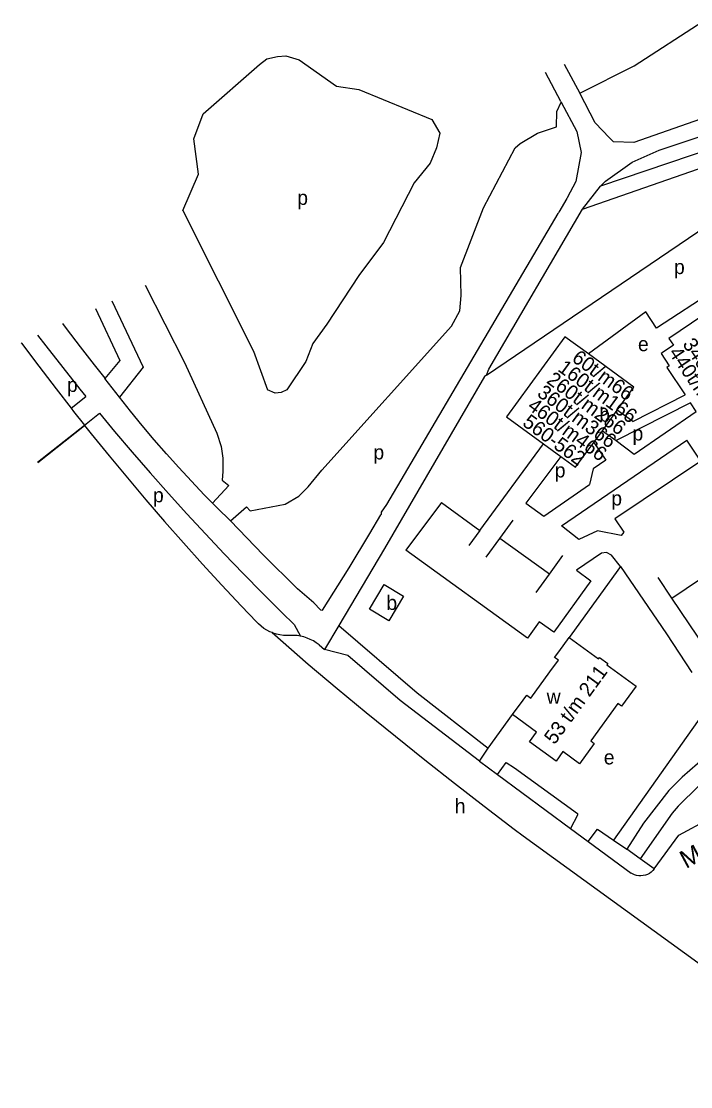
# Model space of a CAD drawing. Extents: x 159700 to 161346, y 381730 to 382922.
# Drawn here: x 159700.4 to 159886.3, y 382307.6 to 382603.3 of the extents above; entities that cross this region are included whole.
import ezdxf

# ---------------------------------------------------------------- set-up
doc = ezdxf.new("R2010")
doc.units = 0
for name, color, linetype in [('BLT_Basislijn', 7, 'Continuous'), ('BLT_Bebouwing', 7, 'Continuous'), ('BLT_Centroide', 7, 'Continuous'), ('BLT_Huisnummer_reeks', 7, 'Continuous'), ('BLT_Onderverdeling_panden', 7, 'Continuous'), ('BLT_Straatnaam', 7, 'Continuous'), ('BLT_Vlakafsluiter', 7, 'Continuous')]:
    doc.layers.add(name, color=color, linetype=linetype)

msp = doc.modelspace()

# ---------------------------------------------------------------- linework, layer by layer
at = {"layer": 'BLT_Basislijn'}
for p, q in [((159851.19, 382591.39), (159855.56, 382583.35)), ((159850.29, 382581.08), (159846.01, 382589.12)), ((159850.29, 382581.08), (159850.4, 382580.88)), ((159856.25, 382551.21), (159861.3, 382557.55)), ((159851.94, 382554.15), (159849.72, 382550.37)), ((159852.04, 382554.34), (159851.94, 382554.15)), ((159849.5, 382550), (159849.72, 382550.37)), ((159895.41, 382530.34), (159876.85, 382518.14)), ((159873.89, 382522.65), (159857.96, 382511)), ((159876.85, 382518.14), (159873.89, 382522.65)), ((159714.29, 382495.92), (159718.37, 382499.21)), ((159718.01, 382491.21), (159722.17, 382494.56)), ((159870.68, 382483.2), (159887.87, 382494.99)), ((159889.11, 382481.28), (159885.22, 382487.11)), ((159827.77, 382462), (159845.45, 382486.09)), ((159865.6, 382486.94), (159870.68, 382483.2)), ((159850.28, 382482.56), (159840.58, 382469.63)), ((159889.11, 382481.28), (159865.26, 382465.24)), ((159758.04, 382474.48), (159753.53, 382469.62)), ((159845.52, 382466.02), (159858.19, 382474.76)), ((159817.13, 382469.76), (159807.26, 382456.51)), ((159817.13, 382469.76), (159827.77, 382462)), ((159840.58, 382469.63), (159845.52, 382466.02)), ((159797.25, 382461.21), (159800.33, 382466.34)), ((159833.3, 382459.77), (159837.02, 382464.9)), ((159827.77, 382462), (159824.76, 382457.88)), ((159829.57, 382454.64), (159833.3, 382459.77)), ((159847.14, 382449.9), (159833.3, 382459.77)), ((159801.34, 382456.99), (159788.59, 382435.63)), ((159847.14, 382449.9), (159850.86, 382455.04)), ((159843.42, 382444.76), (159847.14, 382449.9)), ((159881.11, 382443.26), (159877.3, 382448.92)), ((159776.24, 382435.93), (159777.99, 382432.68)), ((159788.59, 382435.63), (159784.62, 382428.99)), ((159783.12, 382430.25), (159784.62, 382428.99)), ((159830.12, 382401.55), (159836.84, 382410.89)), ((159827.65, 382397.97), (159830.12, 382401.55)), ((159827.65, 382397.97), (159832.7, 382394.25)), ((159832.7, 382394.25), (159852.99, 382379.3)), ((159852.99, 382379.3), (159857.84, 382375.72)), ((159839.77, 382377.24), (159935.92, 382307.64)), ((159857.84, 382375.72), (159869.84, 382366.88)), ((159864.9, 382376.1), (159868.59, 382373.57)), ((159872.29, 382370.87), (159868.59, 382373.57)), ((159876.23, 382368.08), (159872.29, 382370.87))]:
    msp.add_line(p, q, dxfattribs=at)
for points in [[(159855.56, 382583.35), (159870.61, 382590.99), (159889.8, 382603.33)], [(159745.27, 382550.8), (159749.66, 382560.92), (159748.37, 382570.71), (159750.94, 382577.66), (159766.64, 382591.31), (159768.61, 382592.91), (159771.58, 382593.58), (159773.95, 382593.76), (159777.62, 382592.64), (159788, 382585.3), (159794.17, 382584.41), (159814.44, 382576.04), (159816.64, 382572.28), (159815.74, 382568.17), (159814, 382563.92), (159809.57, 382558.46), (159801.07, 382541.94), (159794.16, 382532.82), (159785.26, 382519.3), (159781.36, 382513.89), (159779.48, 382508.93), (159774.15, 382501.08), (159772.63, 382500.3), (159770.97, 382500.12), (159768.8, 382501.07)], [(159956.51, 382595.83), (159954.65, 382596.09), (159948.3, 382596.16), (159942.23, 382594.8), (159870.56, 382569.67), (159864.9, 382569.86), (159863.78, 382571.02), (159859.81, 382575.17), (159855.56, 382583.35)], [(159861.3, 382557.55), (159862.69, 382558.97), (159870.07, 382564.27), (159877.61, 382567.55), (159944.77, 382589.9), (159949.96, 382590.83), (159956.45, 382590.15)], [(159956.45, 382590.15), (159955.96, 382589.59), (159861.3, 382557.55)], [(159856.25, 382551.21), (159954.46, 382585.29), (159957.51, 382585.99), (159959.92, 382586.03), (159965.76, 382581.67), (159952.66, 382563.64), (159951.39, 382559.98), (159951.55, 382556.48), (159952.98, 382553.2), (159967.9, 382532.02)], [(159758.53, 382464.66), (159762.95, 382468.55), (159764.04, 382467.47), (159773.73, 382469.3), (159777.54, 382471.54), (159780.15, 382474.08), (159783.94, 382478.72), (159819.88, 382518.7), (159822.24, 382522.99), (159822.59, 382527.23), (159822.45, 382535.04), (159828.79, 382551.59), (159837.57, 382568.17), (159839, 382569.39), (159843.75, 382572.31), (159849.05, 382574.08), (159849.12, 382578.28), (159850.4, 382580.88)], [(159850.4, 382580.88), (159854.69, 382572.76), (159855.9, 382566.94), (159854.4, 382558.86), (159852.04, 382554.34)], [(159829.63, 382505.14), (159907.05, 382557.53), (159933.2, 382574.77), (159935.27, 382572.16), (159978.31, 382508.84)], [(159745.27, 382550.8), (159764.94, 382511.77), (159768.8, 382501.07)], [(159800.46, 382467.13), (159801.98, 382469.19), (159849.5, 382550)], [(159829.63, 382505.14), (159830.24, 382506.82), (159856.25, 382551.21)], [(159734.82, 382530.07), (159745.73, 382508.64), (159754.77, 382489.04), (159755.94, 382485.35), (159756.37, 382482.06), (159756.44, 382478.37), (159756.19, 382476.01), (159758.04, 382474.48)], [(159725.56, 382525.75), (159734.27, 382507.3), (159727.74, 382499.01)], [(159721.02, 382523.65), (159727.84, 382509.23), (159723.68, 382504.16)], [(159711.91, 382519.43), (159712.94, 382518.03), (159716.76, 382512.98), (159720.65, 382507.98), (159723.61, 382504.29), (159723.68, 382504.16)], [(159700.45, 382514.11), (159700.55, 382513.97), (159705.29, 382507.62), (159710.09, 382501.32), (159714.29, 382495.92)], [(159704.99, 382516.22), (159707.28, 382513.22), (159711.95, 382507.22), (159716.69, 382501.27), (159718.37, 382499.21)], [(159829.63, 382505.14), (159829.09, 382504.76), (159801.34, 382456.99)], [(159727.74, 382499.01), (159723.68, 382504.16)], [(159753.53, 382469.62), (159751.24, 382471.95), (159747.68, 382475.68), (159744.18, 382479.46), (159740.74, 382483.3), (159737.36, 382487.18), (159734.04, 382491.13), (159730.78, 382495.12), (159727.74, 382499.01)], [(159714.29, 382495.92), (159714.95, 382495.06), (159718.01, 382491.21)], [(159722.17, 382494.56), (159726.36, 382489.52), (159731.28, 382483.72), (159736.27, 382477.98), (159741.32, 382472.28), (159746.42, 382466.65), (159751.59, 382461.06), (159756.81, 382455.53), (159762.09, 382450.05), (159767.43, 382444.63), (159772.82, 382439.27), (159776.24, 382435.93)], [(159718.01, 382491.21), (159718.04, 382491.17)], [(159718.04, 382491.17), (159719.88, 382488.86), (159724.87, 382482.7), (159729.93, 382476.6), (159735.04, 382470.54), (159740.21, 382464.54), (159745.45, 382458.59), (159750.74, 382452.7), (159756.1, 382446.85), (159761.51, 382441.07), (159765.83, 382436.53)], [(159865.26, 382465.24), (159867.79, 382461.5), (159866.99, 382460.6), (159860.48, 382461.88), (159855.26, 382459.5), (159850.48, 382463.28), (159885.22, 382487.11)], [(159859.47, 382486.42), (159862.77, 382481.57), (159859.23, 382479.08), (159858.19, 382474.76)], [(159758.53, 382464.66), (159754.86, 382468.28), (159753.53, 382469.62)], [(159800.33, 382466.34), (159800.46, 382466.56), (159800.46, 382467.13)], [(159781.64, 382441.96), (159777.18, 382445.81), (159767.61, 382455.21), (159758.53, 382464.66)], [(159781.64, 382441.96), (159783.53, 382439.98), (159784.1, 382439.92), (159791.51, 382451.65), (159797.25, 382461.21)], [(159866.86, 382451.98), (159864.39, 382455.16), (159862.91, 382455.94), (159861.54, 382455.71), (159854.63, 382450.97), (159858.6, 382448.06), (159848.36, 382433.82), (159844.3, 382436.7), (159841.02, 382432.16), (159807.26, 382456.51)], [(159866.86, 382451.98), (159853.34, 382433.33), (159852.62, 382432.35)], [(159866.86, 382451.98), (159879.58, 382433.33), (159886.63, 382422.6)], [(159770.07, 382433.67), (159769.5, 382433.9), (159768.64, 382434.34), (159767.81, 382434.85), (159767.03, 382435.42), (159766.3, 382436.06), (159765.83, 382436.53)], [(159788.59, 382435.63), (159810.4, 382416.93), (159830.12, 382401.55)], [(159775.16, 382432.87), (159774.2, 382432.85), (159773.23, 382432.9), (159772.27, 382433.04), (159771.32, 382433.25), (159770.4, 382433.54), (159770.07, 382433.67)], [(159777.99, 382432.68), (159777.04, 382432.83), (159776.09, 382432.89), (159775.16, 382432.87)], [(159783.12, 382430.25), (159782.36, 382430.83), (159781.56, 382431.34), (159780.71, 382431.79), (159779.83, 382432.16), (159778.92, 382432.46), (159777.99, 382432.68)], [(159827.65, 382397.97), (159805.62, 382414.79), (159791.09, 382427.31), (159784.62, 382428.99)], [(159780.11, 382424.88), (159788.13, 382418.16), (159796.2, 382411.49), (159804.32, 382404.89), (159812.49, 382398.35), (159820.71, 382391.87), (159828.99, 382385.46), (159837.31, 382379.11), (159839.77, 382377.24)], [(159892.22, 382414.08), (159889.81, 382411.2), (159864.9, 382376.1)], [(159898.27, 382404.83), (159890.38, 382399.05), (159884.01, 382393.5), (159880.31, 382389.83), (159873.26, 382380.75), (159868.59, 382373.57)], [(159907.74, 382390.8), (159901.46, 382400.23), (159900.55, 382400.05), (159898.79, 382399.04), (159890.77, 382393.01), (159888.58, 382391.17), (159882.9, 382385.47), (159881.17, 382383.57), (159872.29, 382370.87)], [(159832.7, 382394.25), (159835.05, 382397.59), (159837.45, 382396.14), (159854.93, 382383.47), (159854.93, 382382.99), (159852.99, 382379.3)], [(159876.23, 382368.08), (159883.01, 382377.49), (159907.74, 382390.8)], [(159857.84, 382375.72), (159860.43, 382379.11), (159864.9, 382376.1)], [(159876.23, 382368.08), (159875.83, 382367.61), (159875.38, 382367.2), (159874.87, 382366.84), (159874.32, 382366.55), (159873.74, 382366.34), (159873.14, 382366.21), (159872.52, 382366.15), (159871.9, 382366.17), (159871.29, 382366.27), (159870.7, 382366.45), (159870.14, 382366.71), (159869.84, 382366.88)]]:
    msp.add_lwpolyline(points, dxfattribs=at)
at = {"layer": 'BLT_Bebouwing'}
for p, q in [((159870.29, 382492.26), (159884.76, 382499.65)), ((159886.24, 382497.41), (159865.6, 382486.94)), ((159887.87, 382494.99), (159886.24, 382497.41)), ((159870.29, 382492.26), (159865.94, 382495.43)), ((159859.47, 382486.42), (159861.89, 382489.67)), ((159861.89, 382489.67), (159865.6, 382486.94)), ((159845.45, 382486.09), (159850.28, 382482.56)), ((159854.37, 382479.58), (159859.47, 382486.42)), ((159881.11, 382443.26), (159909.71, 382462.49)), ((159903.58, 382409.83), (159881.11, 382443.26))]:
    msp.add_line(p, q, dxfattribs=at)
for points in [[(159904.28, 382513.08), (159902.18, 382511.24), (159894.72, 382522.27), (159891.01, 382519.78), (159889.72, 382521.69), (159880.26, 382515.34), (159881.53, 382513.43), (159878.42, 382511.34), (159878.09, 382511.13), (159880.4, 382507.71), (159879.67, 382507.2), (159884.76, 382499.65)], [(159857.96, 382511), (159851.41, 382515.78), (159835.21, 382493.57), (159845.45, 382486.09)], [(159865.94, 382495.43), (159870.58, 382501.8), (159857.96, 382511)], [(159850.28, 382482.56), (159854.37, 382479.58)], [(159852.62, 382432.35), (159860.78, 382426.4), (159861.03, 382426.74), (159863.35, 382425.05), (159863.09, 382424.69), (159871.21, 382418.76), (159867.15, 382413.21), (159866.11, 382413.97), (159858.56, 382403.6), (159859.55, 382402.87), (159855.46, 382397.26), (159850.85, 382400.63), (159848.94, 382398.02), (159841.6, 382403.36), (159843.53, 382406.01), (159836.84, 382410.89)], [(159848.54, 382426.74), (159849.68, 382428.31), (159852.62, 382432.35)], [(159847.25, 382422.76), (159849.59, 382425.97), (159848.54, 382426.74)], [(159836.84, 382410.89), (159839.79, 382414.93), (159840.82, 382416.34), (159841.96, 382415.51), (159847.25, 382422.76)]]:
    msp.add_lwpolyline(points, dxfattribs=at)
msp.add_lwpolyline([(159797.1, 382440.14), (159801.2, 382447), (159806.6, 382443.78), (159802.51, 382436.91)], close=True, dxfattribs=at)
at = {"layer": 'BLT_Onderverdeling_panden'}
msp.add_line((159861.89, 382489.67), (159865.94, 382495.43), dxfattribs=at)
at = {"layer": 'BLT_Vlakafsluiter'}
for p, q in [((159704.98, 382480.93), (159718.01, 382491.21)), ((159705.01, 382480.89), (159718.04, 382491.17)), ((159770.07, 382433.67), (159780.11, 382424.88))]:
    msp.add_line(p, q, dxfattribs=at)

# ---------------------------------------------------------------- texts
at = {"layer": 'BLT_Centroide'}
for s, p in [('p', (159777.09, 382552.38)), ('p', (159881.71, 382533.17)), ('e', (159871.7, 382511.77)), ('p', (159713.13, 382500.46)), ('b', (159860.96, 382492.18)), ('p', (159870.18, 382486.98)), ('p', (159798.23, 382481.73)), ('p', (159848.59, 382476.73)), ('p', (159737.03, 382469.83)), ('p', (159864.3, 382468.95)), ('b', (159801.84, 382439.95)), ('w', (159846.35, 382413.9)), ('e', (159862.21, 382397.08)), ('h', (159820.83, 382383.55))]:
    msp.add_text(s, height=4, dxfattribs=at).set_placement(p)
at = {"layer": 'BLT_Huisnummer_reeks'}
for s, rotation, p in [('340t/m358', 303.9128, (159883.93, 382513.73)), ('60t/m66', 323.8526, (159853.06, 382509.2)), ('440t/m458', 303.9128, (159880.1, 382511.36)), ('160t/m166', 323.8526, (159849.18, 382506.46)), ('260t/m266', 323.8526, (159846.06, 382503.16)), ('360t/m366', 323.8526, (159843.41, 382499.53)), ('460t/m466', 323.8526, (159840.75, 382495.9)), ('560-562', 323.8526, (159839.35, 382491.35)), ('53 t/m 211', 53.8974, (159848.54, 382402.37))]:
    msp.add_text(s, height=4, rotation=rotation, dxfattribs=at).set_placement(p)
at = {"layer": 'BLT_Straatnaam'}
msp.add_text('MARIA VAN BOURGONDIELAAN', height=5, rotation=28.3112, dxfattribs=at).set_placement((159885.03, 382368.04))

doc.saveas('drawing.dxf')
